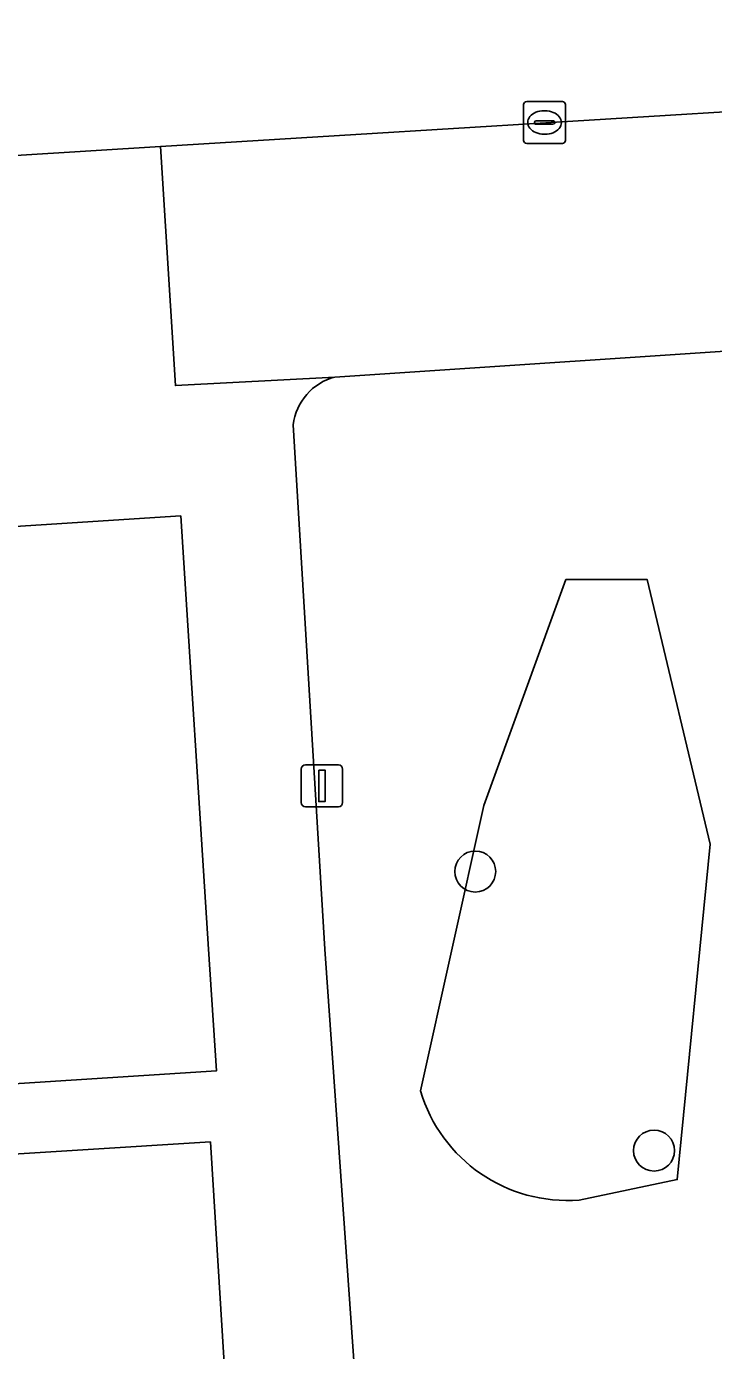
# Model space of a CAD drawing. Extents: x 159680 to 160786, y 387323 to 388340.
# Drawn here: x 160470.44 to 160486.83, y 387740.43 to 387772 of the extents above; entities that cross this region are included whole.
import ezdxf

# ---------------------------------------------------------------- set-up
doc = ezdxf.new("R2010")
doc.units = 0
for name, color, linetype in [('IMGEO_Boom', 7, 'Continuous'), ('IMGEO_Groenvoorziening', 7, 'Continuous'), ('IMGEO_Kolk', 7, 'Continuous'), ('IMGEO_Lichtmast', 7, 'Continuous'), ('IMGEO_Pand', 7, 'Continuous'), ('IMGEO_Rijbaan_lokaal_gesloten', 7, 'Continuous'), ('IMGEO_Rijbaan_lokaal_open', 7, 'Continuous'), ('IMGEO_Voetpad_open', 7, 'Continuous')]:
    doc.layers.add(name, color=color, linetype=linetype)

msp = doc.modelspace()

# ---------------------------------------------------------------- linework, layer by layer
at = {"layer": 'IMGEO_Boom'}
for centre in [(160481.147, 387751.85), (160485.413, 387745.196)]:
    msp.add_circle(centre, 0.489, dxfattribs=at)
at = {"layer": 'IMGEO_Groenvoorziening'}
for points in [[(160489.137, 387764.39), (160477.799, 387763.64)], [(160476.805, 387762.503), (160477.562, 387750), (160478.534, 387736.125)], [(160483.625, 387744.017), (160485.966, 387744.504), (160486.753, 387752.506), (160485.245, 387758.814), (160483.309, 387758.813), (160481.348, 387753.421), (160479.838, 387746.621)], [(160479.838, 387746.621), (160481.348, 387753.421), (160483.309, 387758.813), (160485.245, 387758.814), (160486.753, 387752.506), (160485.966, 387744.504), (160483.625, 387744.017)]]:
    msp.add_lwpolyline(points, dxfattribs=at)
for centre, radius, start, end in [((160478.133, 387762.345), 1.338, 104.4686, 173.2095), ((160483.345, 387747.665), 3.659, 196.5819, 274.3921), ((160483.345, 387747.665), 3.659, 196.5819, 274.3921)]:
    msp.add_arc(centre, radius, start, end, dxfattribs=at)
at = {"layer": 'IMGEO_Kolk'}
for p, q in [((160482.3, 387769.285), (160482.3, 387770.137)), ((160482.375, 387770.211), (160483.227, 387770.211)), ((160483.301, 387770.137), (160483.301, 387769.285)), ((160482.559, 387769.705), (160482.559, 387769.717)), ((160482.602, 387769.754), (160483, 387769.754)), ((160482.788, 387769.991), (160482.813, 387769.991)), ((160483.043, 387769.717), (160483.043, 387769.705)), ((160482.997, 387769.668), (160482.599, 387769.668)), ((160482.811, 387769.431), (160482.786, 387769.431)), ((160483.227, 387769.211), (160482.375, 387769.211))]:
    msp.add_line(p, q, dxfattribs=at)
for points in [[(160482.3, 387769.285), (160482.3, 387770.137)], [(160482.375, 387770.211), (160483.227, 387770.211)], [(160483.301, 387770.137), (160483.301, 387769.285)], [(160483.227, 387769.211), (160482.375, 387769.211)]]:
    msp.add_lwpolyline(points, dxfattribs=at)
for centre, radius, start, end in [((160482.377, 387770.135), 0.0765, 91.552, 178.448), ((160482.377, 387770.135), 0.0765, 91.552, 178.448), ((160483.225, 387770.135), 0.0765, 1.552, 88.448), ((160483.225, 387770.135), 0.0765, 1.552, 88.448), ((160482.599, 387769.714), 0.0403, 85.8775, 175.7526), ((160482.596, 387769.704), 0.0366, 178.938, 274.7102), ((160483, 387769.711), 0.043, 264.8664, 352.4533), ((160483.004, 387769.716), 0.0386, 1.7309, 96.639), ((160482.377, 387769.287), 0.0765, 181.552, 268.448), ((160482.377, 387769.287), 0.0765, 181.552, 268.448), ((160483.225, 387769.287), 0.0765, 271.552, 358.448), ((160483.225, 387769.287), 0.0765, 271.552, 358.448)]:
    msp.add_arc(centre, radius, start, end, dxfattribs=at)
for centre, major_axis, ratio, start_param, end_param in [((160482.787, 387769.711), (-0.387, 0.002), 0.722429, 4.712389, 7.853982), ((160482.812, 387769.711), (-0.39, 0.002), 0.717154, 1.570796, 4.712389)]:
    msp.add_ellipse(centre, major_axis=major_axis, ratio=ratio, start_param=start_param, end_param=end_param, dxfattribs=at)
at = {"layer": 'IMGEO_Lichtmast'}
for p, q in [((160476.993, 387753.494), (160476.993, 387754.294)), ((160476.993, 387754.294), (160476.993, 387753.494)), ((160477.093, 387754.394), (160477.883, 387754.394)), ((160477.883, 387754.394), (160477.093, 387754.394)), ((160477.983, 387754.294), (160477.983, 387753.494)), ((160477.983, 387753.494), (160477.983, 387754.294)), ((160477.883, 387753.394), (160477.093, 387753.394)), ((160477.093, 387753.394), (160477.883, 387753.394))]:
    msp.add_line(p, q, dxfattribs=at)
msp.add_lwpolyline([(160477.413, 387754.269), (160477.563, 387754.269), (160477.563, 387753.519), (160477.413, 387753.519), (160477.413, 387754.269)], dxfattribs=at)
for centre, start, end in [((160477.093, 387754.294), 90, 180), ((160477.093, 387754.294), 90, 180), ((160477.883, 387754.294), 0, 90), ((160477.883, 387754.294), 360, 90), ((160477.093, 387753.494), 180, 270), ((160477.093, 387753.494), 180, 270), ((160477.883, 387753.494), 270, 0), ((160477.883, 387753.494), 270, 0)]:
    msp.add_arc(centre, 0.1, start, end, dxfattribs=at)
at = {"layer": 'IMGEO_Pand'}
msp.add_lwpolyline([(160474.971, 387747.094), (160474.784, 387750), (160474.121, 387760.328), (160446.962, 387758.584), (160446.898, 387759.586), (160446.687, 387759.572), (160447.6, 387745.337)], close=True, dxfattribs=at)
at = {"layer": 'IMGEO_Rijbaan_lokaal_gesloten'}
msp.add_lwpolyline([(160440.298, 387775.322), (160439.538, 387775.272), (160434.956, 387774.969), (160434.427, 387774.934), (160434.236, 387774.931), (160431.876, 387774.788), (160417.035, 387773.783), (160398.685, 387772.623), (160385.716, 387771.751), (160386.304, 387763.634), (160391.185, 387763.979), (160392.202, 387764.051), (160398.953, 387764.528), (160414.874, 387765.715), (160444.454, 387767.638), (160461.879, 387768.48), (160462.885, 387768.529), (160466.723, 387768.712), (160473.64, 387769.138), (160487.619, 387770.001), (160487.178, 387778.192), (160473.191, 387777.333), (160461.048, 387776.588), (160442.927, 387775.496)], close=True, dxfattribs=at)
at = {"layer": 'IMGEO_Rijbaan_lokaal_open'}
for points in [[(160474.828, 387745.401), (160401.205, 387740.791), (160403.689, 387700.759), (160409.837, 387701.102), (160408.92, 387716.402), (160408.247, 387727.351), (160408.01, 387731.163), (160407.998, 387731.324), (160407.905, 387732.831)], [(160408.421, 387734.047), (160410.59, 387735.278), (160411.435, 387735.482), (160411.947, 387735.514), (160475.198, 387739.486), (160474.828, 387745.401)]]:
    msp.add_lwpolyline(points, dxfattribs=at)
at = {"layer": 'IMGEO_Voetpad_open'}
for points in [[(160487.619, 387770.001), (160473.64, 387769.138), (160473.994, 387763.436), (160477.799, 387763.64), (160489.137, 387764.39)], [(160477.799, 387763.64), (160473.994, 387763.436), (160473.64, 387769.138), (160466.723, 387768.712), (160462.885, 387768.529), (160461.879, 387768.48)], [(160478.534, 387736.125), (160477.562, 387750), (160476.805, 387762.503)], [(160395.278, 387740.403), (160401.205, 387740.791), (160474.828, 387745.401), (160475.198, 387739.486), (160475.43, 387735.791), (160475.939, 387730.19), (160476.208, 387726.477), (160477.514, 387706.379)]]:
    msp.add_lwpolyline(points, dxfattribs=at)
msp.add_lwpolyline([(160392.642, 387741.808), (160392.116, 387750), (160391.792, 387755.042), (160418.291, 387756.743), (160418.226, 387757.745), (160418.468, 387757.761), (160418.71, 387757.776), (160418.775, 387756.774), (160446.542, 387758.557), (160446.477, 387759.559), (160446.687, 387759.572), (160446.898, 387759.586), (160446.962, 387758.584), (160474.121, 387760.328), (160474.784, 387750), (160474.971, 387747.094), (160447.6, 387745.337), (160419.38, 387743.525)], close=True, dxfattribs=at)
msp.add_arc((160478.133, 387762.345), 1.338, 104.4686, 173.2095, dxfattribs=at)

doc.saveas('drawing.dxf')
